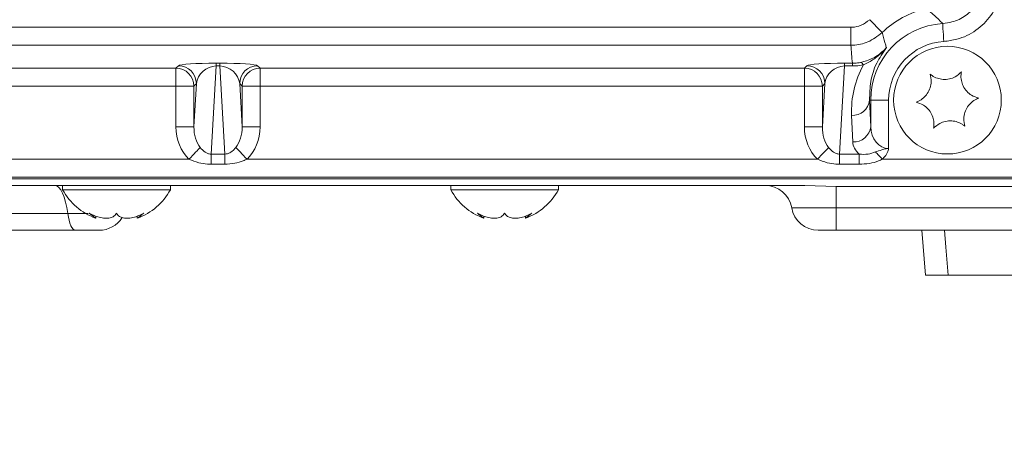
# Model space of a CAD drawing. Header units: millimetres. Extents: x 0 to 8410, y 0 to 5940.
# Tile 272 of 316: x 7426 to 7536, y 2220 to 2266. Entities that reach past the tile are written whole.
import ezdxf

# ---------------------------------------------------------------- set-up
doc = ezdxf.new("R2010")
doc.units = ezdxf.units.MM
doc.header["$LTSCALE"] = 10
doc.styles.add('SLDTEXTSTYLE0', font='TXT', dxfattribs={"width": 0.605})
doc.dimstyles.new('SLDDIMSTYLE0', dxfattribs={"dimtxt": 50, "dimasz": 50, "dimexe": 0, "dimexo": 0.0625, "dimgap": 12.5, "dimtad": 1, "dimtoh": 1, "dimdec": 1, "dimrnd": 1e-09, "dimzin": 12, "dimdsep": 46, "dimtxsty": 'SLDTEXTSTYLE0', "dimsah": 1, "dimcen": 0.09, "dimadec": 0, "dimazin": 0, "dimtfac": 1, "dimtofl": 0, "dimtmove": 0, "dimatfit": 3, "dimfxl": 0, "dimfrac": 2, "dimtolj": 1, "dimtzin": 12, "dimarcsym": 0})
doc.dimstyles.new('SLDDIMSTYLE2', dxfattribs={"dimtxt": 50, "dimasz": 50, "dimexe": 0, "dimexo": 0.0625, "dimgap": 12.5, "dimtad": 1, "dimtoh": 1, "dimdec": 1, "dimrnd": 1e-09, "dimzin": 12, "dimdsep": 46, "dimtxsty": 'SLDTEXTSTYLE0', "dimsah": 1, "dimcen": 0.09, "dimadec": 0, "dimazin": 0, "dimtfac": 1, "dimtofl": 0, "dimtmove": 0, "dimatfit": 3, "dimfxl": 0, "dimfrac": 2, "dimtolj": 1, "dimtzin": 12, "dimarcsym": 0})

# ---------------------------------------------------------------- blocks, each defined once
blk = doc.blocks.new('*D31')
at = {"color": 7, "linetype": 'Continuous', "lineweight": 0}
for p, q in [((7623.82, 3232.92), (7623.82, 2102.57)), ((7603.82, 2933.24), (7603.82, 2102.57)), ((7603.82, 2117.57), (7503.82, 2117.57)), ((7603.82, 2117.57), (7623.82, 2117.57)), ((7623.82, 2117.57), (8031.2, 2117.57))]:
    blk.add_line(p, q, dxfattribs=at)
for points in [[(7603.82, 2117.57), (7553.82, 2125.07), (7553.82, 2110.07)], [(7623.82, 2117.57), (7673.82, 2110.07), (7673.82, 2125.07)]]:
    blk.add_solid(points, dxfattribs=at)
at = {"color": 7, "linetype": 'Continuous', "lineweight": 0, "char_height": 50, "attachment_point": 1, "style": 'SLDTEXTSTYLE0'}
for s, insert in [(' (2x M8)', (7763.45, 2182.03)), ('20', (7687.09, 2182.03))]:
    blk.add_mtext(s, dxfattribs=dict(at, insert=insert))
blk = doc.blocks.new('*D32')
at = {"color": 7, "linetype": 'Continuous', "lineweight": 0}
for p, q in [((7603.82, 2933.24), (7603.82, 2002.57)), ((7366.82, 2227.33), (7366.82, 2002.57)), ((7603.82, 2017.57), (7366.82, 2017.57)), ((7603.82, 2017.57), (8068.78, 2017.57))]:
    blk.add_line(p, q, dxfattribs=at)
for points in [[(7366.82, 2017.57), (7416.82, 2010.07), (7416.82, 2025.07)], [(7603.82, 2017.57), (7553.82, 2025.07), (7553.82, 2010.07)]]:
    blk.add_solid(points, dxfattribs=at)
at = {"color": 7, "linetype": 'Continuous', "lineweight": 0, "char_height": 50, "attachment_point": 1, "style": 'SLDTEXTSTYLE0'}
for s, insert in [(' (2x M8)', (7801.03, 2082.03)), ('237', (7686.46, 2082.03))]:
    blk.add_mtext(s, dxfattribs=dict(at, insert=insert))

msp = doc.modelspace()

# ---------------------------------------------------------------- linework, layer by layer
at = {"color": 8, "linetype": 'Continuous', "lineweight": 0}
for p, q in [((7377.56351, 2265.195036), (7518.571015, 2265.195036)), ((7518.571015, 2263.196254), (7518.571015, 2265.195036)), ((7518.571015, 2263.196254), (7377.56351, 2263.196254)), ((7382.748638, 2260.642163), (7443.385887, 2260.642163)), ((7443.385887, 2260.642163), (7443.655077, 2260.911358)), ((7443.385887, 2258.643383), (7443.385887, 2260.642163)), ((7447.857532, 2260.882705), (7447.308603, 2251.060296)), ((7447.857532, 2261.18539), (7448.276992, 2261.18539)), ((7447.857532, 2260.882705), (7447.857532, 2261.18539)), ((7448.276992, 2260.882705), (7447.857532, 2260.882705)), ((7448.276992, 2260.882705), (7448.276992, 2261.18539)), ((7448.825921, 2251.060296), (7448.276992, 2260.882705)), ((7452.479447, 2260.911358), (7452.748637, 2260.642163)), ((7452.748637, 2260.642163), (7513.385887, 2260.642163)), ((7452.748637, 2260.642163), (7452.748637, 2258.643383)), ((7513.385887, 2260.642163), (7513.655077, 2260.911358)), ((7513.385887, 2258.643383), (7513.385887, 2260.642163)), ((7517.857532, 2260.882705), (7517.308603, 2251.060296)), ((7517.857532, 2261.18539), (7518.743943, 2261.18539)), ((7517.857532, 2261.18539), (7517.857532, 2260.882705)), ((7518.743943, 2260.882705), (7517.857532, 2260.882705)), ((7518.743943, 2261.18539), (7518.743943, 2260.882705)), ((7443.385887, 2258.643383), (7382.748638, 2258.643383)), ((7443.385887, 2254.095625), (7443.385887, 2258.643383)), ((7443.385887, 2258.643383), (7445.384662, 2258.643383)), ((7445.384662, 2254.095625), (7445.653859, 2258.912576)), ((7445.653859, 2258.912576), (7445.384662, 2258.643383)), ((7445.384662, 2258.643383), (7445.384662, 2254.095625)), ((7450.480665, 2258.912576), (7450.749855, 2254.095625)), ((7450.749855, 2258.643383), (7450.480665, 2258.912576)), ((7450.749855, 2254.095625), (7450.749855, 2258.643383)), ((7450.749855, 2258.643383), (7452.748637, 2258.643383)), ((7513.385887, 2258.643383), (7452.748637, 2258.643383)), ((7452.748637, 2258.643383), (7452.748637, 2254.095625)), ((7513.385887, 2254.095625), (7513.385887, 2258.643383)), ((7513.385887, 2258.643383), (7515.384669, 2258.643383)), ((7515.384669, 2254.095625), (7515.653859, 2258.912576)), ((7515.653859, 2258.912576), (7515.384669, 2258.643383)), ((7515.384669, 2258.643383), (7515.384669, 2254.095625)), ((7520.642336, 2257.07476), (7520.766254, 2257.07476)), ((7520.642336, 2257.07476), (7520.766254, 2254.117427)), ((7520.766254, 2254.117427), (7520.766254, 2257.07476)), ((7520.766254, 2257.07476), (7522.765572, 2257.07476)), ((7522.765572, 2257.07476), (7522.765572, 2251.683377)), ((7518.76695, 2252.42133), (7518.643017, 2255.378663)), ((7443.385887, 2254.095625), (7445.384662, 2254.095625)), ((7452.748637, 2254.095625), (7450.749855, 2254.095625)), ((7513.385887, 2254.095625), (7515.384669, 2254.095625)), ((7447.308603, 2251.060296), (7448.825921, 2251.060296)), ((7447.308603, 2249.929555), (7447.308603, 2251.060296)), ((7448.825921, 2249.929555), (7448.825921, 2251.060296)), ((7517.308603, 2251.060296), (7519.480954, 2251.060296)), ((7517.308603, 2249.929555), (7517.308603, 2251.060296)), ((7519.480954, 2249.929555), (7519.480954, 2251.060296)), ((7381.298843, 2250.494911), (7444.835681, 2250.494911)), ((7448.825921, 2249.929555), (7447.308603, 2249.929555)), ((7451.298843, 2250.494911), (7514.835681, 2250.494911)), ((7519.480954, 2249.929555), (7517.308603, 2249.929555)), ((7522.075574, 2250.494911), (7537.158827, 2250.494911)), ((7537.158827, 2248.502521), (7196.475695, 2248.502521)), ((7516.923453, 2245.074759), (7516.923453, 2247.464138)), ((7537.764992, 2245.074759), (7516.923453, 2245.074759)), ((7516.923453, 2245.074759), (7516.923453, 2242.574759)), ((7431.333791, 2244.449759), (7399.503852, 2244.449759))]:
    msp.add_line(p, q, dxfattribs=at)
at = {"color": 7, "linetype": 'Continuous', "lineweight": 0}
for p, q in [((7196.295182, 2248.312293), (7537.33934, 2248.312293)), ((7513.440932, 2247.574759), (7220.19359, 2247.574759)), ((7430.763709, 2247.574759), (7430.763709, 2247.074759)), ((7442.763704, 2247.074759), (7442.763704, 2247.574759)), ((7473.992984, 2247.574759), (7473.992984, 2247.074759)), ((7485.992986, 2247.074759), (7485.992986, 2247.574759)), ((7516.923453, 2247.464138), (7513.440932, 2247.574759)), ((7537.764992, 2247.464138), (7516.923453, 2247.464138)), ((7430.763709, 2247.074759), (7442.763704, 2247.074759)), ((7473.992984, 2247.074759), (7485.992986, 2247.074759)), ((7434.447262, 2243.93041), (7434.447262, 2244.152463)), ((7439.080152, 2244.155171), (7439.080152, 2243.93041)), ((7477.676543, 2243.93041), (7477.676543, 2244.152463)), ((7482.309434, 2244.155171), (7482.309434, 2243.93041)), ((7432.207885, 2242.574759), (7404.644701, 2242.574759)), ((7516.923453, 2242.574759), (7514.926191, 2242.574759)), ((7537.764992, 2242.574759), (7516.923453, 2242.574759)), ((7526.466618, 2242.574759), (7526.862721, 2237.57074)), ((7529.386054, 2237.574759), (7577.777977, 2237.574759))]:
    msp.add_line(p, q, dxfattribs=at)
at = {"color": 8, "linetype": 'Continuous', "lineweight": 0, "flags": 128}
for points in [[(7522.04449, 2264.600019), (7522.011693, 2264.633957), (7521.92847, 2264.720061), (7521.797936, 2264.855129), (7521.624933, 2265.034146), (7521.41587, 2265.250455), (7521.178554, 2265.496019), (7520.921777, 2265.761712), (7520.655076, 2266.037661)], [(7528.783168, 2265.609065), (7528.786118, 2265.56196), (7528.793599, 2265.442451), (7528.805326, 2265.254979), (7528.820883, 2265.00651), (7528.839673, 2264.706278), (7528.860997, 2264.36544), (7528.884078, 2263.996664), (7528.90804, 2263.613654)], [(7444.835681, 2250.494911), (7445.029388, 2250.697991), (7445.219259, 2250.897054), (7445.401545, 2251.088158), (7445.572632, 2251.267522), (7445.729132, 2251.431598), (7445.867951, 2251.577136), (7445.986348, 2251.701259), (7446.081969, 2251.80151)], [(7451.298843, 2250.494911), (7451.105136, 2250.697991), (7450.915265, 2250.897054), (7450.732979, 2251.088158), (7450.561891, 2251.267522), (7450.405392, 2251.431598), (7450.266573, 2251.577136), (7450.148176, 2251.701259), (7450.052555, 2251.80151)], [(7514.835681, 2250.494911), (7515.029381, 2250.697991), (7515.219267, 2250.897054), (7515.401538, 2251.088158), (7515.572633, 2251.267522), (7515.729125, 2251.431598), (7515.867959, 2251.577136), (7515.986349, 2251.701259), (7516.081969, 2251.80151)], [(7522.075574, 2250.494911), (7521.972041, 2250.602475), (7521.869089, 2250.709438), (7521.767284, 2250.815206), (7521.667193, 2250.919185), (7521.569382, 2251.020797), (7521.474402, 2251.119474), (7521.382774, 2251.214667), (7521.295006, 2251.305842)], [(7431.333791, 2244.449759), (7431.230727, 2245.114051), (7431.097942, 2245.722598), (7430.938359, 2246.262041), (7430.755469, 2246.720541), (7430.553298, 2247.088028), (7430.336277, 2247.356438), (7430.109176, 2247.519878), (7429.876979, 2247.574759)], [(7432.207885, 2242.574759), (7432.068559, 2242.607688), (7431.932303, 2242.705752), (7431.802089, 2242.866798), (7431.680787, 2243.087291), (7431.571054, 2243.36239), (7431.475299, 2243.686056), (7431.39563, 2244.051184), (7431.333791, 2244.449759)], [(7528.992201, 2242.574759), (7529.140885, 2240.687814), (7529.386054, 2237.574759)]]:
    msp.add_lwpolyline(points, dxfattribs=at)
at = {"color": 7, "linetype": 'Continuous', "lineweight": 0}
msp.add_circle((7529.317261, 2257.074759), 6, dxfattribs=at)
at = {"color": 8, "linetype": 'Continuous', "lineweight": 0}
for centre, radius, start, end in [((7529.317261, 2257.074759), 10.465315, 103.01896867, 134.02250996), ((7529.317261, 2257.074759), 8.551001, 93.58101188, 180), ((7529.317261, 2257.074759), 6.551686, 93.58101188, 180), ((7443.383035, 2258.640536), 2.001629, 0.0814773, 89.91836252), ((7443.65223, 2258.909729), 2.001631, 0.08147719, 89.91852281), ((7452.482294, 2258.909729), 2.001631, 90.08147719, 179.91852281), ((7452.751493, 2258.640524), 2.00164, 90.08175985, 179.91818676), ((7513.383019, 2258.640513), 2.001652, 0.08214948, 89.91790392), ((7513.65223, 2258.909729), 2.001631, 0.08147719, 89.91852281), ((7519.527627, 2260.794799), 0.481981, 24.75949112, 79.42185074), ((7518.754888, 2257.273215), 1.897852, 266.6206635, 353.99771191), ((7518.878836, 2254.315847), 1.897818, 266.62014919, 353.99864754)]:
    msp.add_arc(centre, radius, start, end, dxfattribs=at)
at = {"color": 7, "linetype": 'Continuous', "lineweight": 0}
for centre, radius, start, end in [((7509.010114, 2244.574759), 3, 9.59406823, 90), ((7436.883095, 2250.473741), 7, 209.04974724, 249.40063411), ((7436.644317, 2250.473741), 7, 290.62553641, 330.95025276), ((7480.112376, 2250.473741), 7, 209.04974724, 249.40063411), ((7479.873598, 2250.473741), 7, 290.62553641, 330.95025276), ((7514.926194, 2245.574759), 3, 189.59406823, 270), ((7434.833086, 2245.574759), 3.000001, 269.99617693, 328.14498026)]:
    msp.add_arc(centre, radius, start, end, dxfattribs=at)
at = {"color": 8, "linetype": 'Continuous', "lineweight": 0}
for centre, major_axis, ratio, start_param, end_param in [((7529.317261, 2264.285303), (0, 16.279558), 0.6615889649, 1.637743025, 1.7623837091), ((7447.652353, 2260.906195), (4.00701, 0.014366), 0.0695845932, 1.519320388, 3.0716217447), ((7447.652353, 2258.907413), (1.605522, 1.368964), 0.8871414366, 0.8210960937, 2.3733974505), ((7448.482169, 2260.906195), (4.00701, -0.014366), 0.0695845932, 0.0699709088, 1.6222722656), ((7448.482169, 2258.907413), (1.605522, -1.368964), 0.8871414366, 0.7681952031, 2.3204965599), ((7517.652353, 2260.906195), (4.00701, 0.014366), 0.0695845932, 1.519320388, 3.0716217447), ((7517.652353, 2258.907413), (1.605522, 1.368964), 0.8871414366, 0.8210960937, 2.3733974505), ((7529.317261, 2255.826768), (0, 10.693025), 0.9991215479, 1.0661674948, 1.6127148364), ((7447.388322, 2254.182855), (-0.263298, -4.71143), 0.8476764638, 4.778220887, 5.657415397), ((7447.388322, 2254.182855), (0.168701, 3.018718), 0.6615006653, 1.6366282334, 2.5158227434), ((7448.746201, 2254.182855), (-0.168701, 3.018718), 0.6615006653, 3.7673625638, 4.6465570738), ((7448.746201, 2254.182855), (0.263298, -4.71143), 0.8476764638, 0.6257699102, 1.5049644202), ((7517.388322, 2254.182855), (0.263298, 4.71143), 0.8476764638, 1.6366282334, 2.5158227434), ((7517.388322, 2254.182855), (0.168701, 3.018718), 0.6615006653, 1.6366282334, 2.5158227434), ((7522.765575, 2254.182855), (0, 2.499477), 0.8001672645, 1.5969762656, 3.1415926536), ((7522.765575, 2252.486759), (4, 0), 0.6248693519, 3.1677725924, 3.7489559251)]:
    msp.add_ellipse(centre, major_axis=major_axis, ratio=ratio, start_param=start_param, end_param=end_param, dxfattribs=at)
for points, knots in [([(7528.783168, 2265.609065), (7529.133435, 2265.65307), (7530.040299, 2265.767003), (7531.397397, 2266.430075), (7532.604829, 2267.624831), (7533.386683, 2269.165569), (7533.437756, 2270.293593), (7533.463295, 2270.857646)], [0, 0, 0, 0, 0.1359355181, 0.3519459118, 0.5679031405, 0.7839354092, 1, 1, 1, 1]), ([(7535.459335, 2270.962256), (7535.423306, 2270.172717), (7535.351247, 2268.593626), (7534.256548, 2266.436977), (7532.566649, 2264.764221), (7530.667437, 2263.835382), (7529.398196, 2263.675426), (7528.90804, 2263.613654)], [0, 0, 0, 0, 0.2160614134, 0.4321264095, 0.648110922, 0.8641072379, 1, 1, 1, 1]), ([(7528.783168, 2265.609065), (7528.719903, 2265.675078), (7528.342324, 2266.069062), (7527.740841, 2266.634403), (7527.177048, 2267.093919), (7526.959698, 2267.271069)], [0, 0, 0, 0, 0.1100697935, 0.65691894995, 1, 1, 1, 1]), ([(7518.571015, 2265.195036), (7518.617704, 2265.195769), (7518.999822, 2265.201769), (7519.775398, 2265.358108), (7520.349601, 2265.801681), (7520.655076, 2266.037661)], [0, 0, 0, 0, 0.0611593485, 0.5005391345, 1, 1, 1, 1]), ([(7522.04449, 2264.600019), (7521.535335, 2264.206898), (7520.578237, 2263.467918), (7519.285687, 2263.207488), (7518.648833, 2263.197477), (7518.571015, 2263.196254)], [0, 0, 0, 0, 0.4994410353, 0.9388361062, 1, 1, 1, 1]), ([(7522.04449, 2264.600019), (7522.06343, 2264.520415), (7522.176464, 2264.045334), (7522.331884, 2263.508374), (7522.488919, 2263.041391), (7522.518213, 2262.956992), (7522.523861, 2262.940721)], [0, 0, 0, 0, 0.1414533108, 0.8441985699, 0.9699638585, 1, 1, 1, 1]), ([(7519.616108, 2261.268589), (7520.082491, 2261.396383), (7521.063955, 2261.665315), (7522.016718, 2262.38541), (7522.457038, 2262.86361), (7522.519865, 2262.93611), (7522.523861, 2262.940721)], [0, 0, 0, 0, 0.4356679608, 0.916825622, 0.9947102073, 1, 1, 1, 1]), ([(7522.523861, 2262.940721), (7522.519774, 2262.935903), (7522.45725, 2262.862179), (7522.031489, 2262.378833), (7521.204322, 2261.6204), (7520.356633, 2261.19366), (7519.965301, 2260.996658)], [0, 0, 0, 0, 0.0056596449, 0.0866012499, 0.578333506, 1, 1, 1, 1]), ([(7522.523861, 2262.940721), (7522.12801, 2262.356537), (7521.287228, 2261.115735), (7520.684833, 2259.137887), (7520.656566, 2257.765622), (7520.642336, 2257.07476)], [0, 0, 0, 0, 0.3064114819, 0.6508146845, 1, 1, 1, 1]), ([(7518.743943, 2261.18539), (7518.832903, 2261.186744), (7519.1338, 2261.191323), (7519.416786, 2261.236658), (7519.616108, 2261.268589)], [0, 0, 0, 0, 0.2956499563, 1, 1, 1, 1]), ([(7519.965301, 2260.996658), (7519.68445, 2260.952932), (7519.283795, 2260.890553), (7518.868211, 2260.884511), (7518.743943, 2260.882705)], [0, 0, 0, 0, 0.7009780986, 1, 1, 1, 1]), ([(7446.081969, 2251.80151), (7446.249319, 2251.616493), (7446.496542, 2251.343171), (7446.872651, 2251.14059), (7447.111194, 2251.069511), (7447.238602, 2251.063564), (7447.308603, 2251.060296)], [0, 0, 0, 0, 0.508314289, 0.7509245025, 0.8631517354, 1, 1, 1, 1]), ([(7448.825921, 2251.060296), (7448.929814, 2251.068591), (7449.124708, 2251.084152), (7449.486441, 2251.249741), (7449.787764, 2251.494127), (7449.986263, 2251.724555), (7450.052555, 2251.80151)], [0, 0, 0, 0, 0.2025976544, 0.3800552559, 0.7929603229, 1, 1, 1, 1]), ([(7516.081969, 2251.80151), (7516.249328, 2251.616497), (7516.49656, 2251.343184), (7516.873659, 2251.140028), (7517.112408, 2251.069263), (7517.239808, 2251.06344), (7517.308603, 2251.060296)], [0, 0, 0, 0, 0.5083134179, 0.750913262, 0.8654955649, 1, 1, 1, 1]), ([(7521.295006, 2251.305842), (7521.52776, 2251.381895), (7521.835398, 2251.482416), (7522.231668, 2251.606413), (7522.43947, 2251.654909), (7522.594009, 2251.675346), (7522.673104, 2251.680993), (7522.712985, 2251.682585), (7522.732972, 2251.683064), (7522.744402, 2251.683244), (7522.754317, 2251.683352), (7522.761375, 2251.683368), (7522.765572, 2251.683377)], [0, 0, 0, 0, 0.4910224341, 0.6489982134, 0.8182922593, 0.9046864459, 0.9482653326, 0.9701111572, 0.9810394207, 0.9865022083, 0.991973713, 1, 1, 1, 1]), ([(7522.765572, 2251.683377), (7522.765571, 2251.683209), (7522.76557, 2251.682957), (7522.765577, 2251.682619), (7522.765548, 2251.68228), (7522.765542, 2251.681686), (7522.765501, 2251.6805), (7522.76536, 2251.676447), (7522.764532, 2251.663731), (7522.760333, 2251.625583), (7522.739923, 2251.519287), (7522.63849, 2251.215268), (7522.412618, 2250.844731), (7522.167601, 2250.590426), (7522.075574, 2250.494911)], [0, 0, 0, 0, 0.0003606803, 0.0005426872, 0.0007250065, 0.0010898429, 0.001818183, 0.0032745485, 0.009798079, 0.0291775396, 0.0856559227, 0.2418477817, 0.7152413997, 1, 1, 1, 1]), ([(7519.480954, 2251.060296), (7519.815091, 2251.037549), (7520.437957, 2250.995145), (7521.023554, 2251.207435), (7521.295006, 2251.305842)], [0, 0, 0, 0, 0.5364518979, 1, 1, 1, 1]), ([(7447.308603, 2249.929555), (7447.169744, 2249.932913), (7446.704524, 2249.944165), (7445.8566, 2250.08019), (7445.194572, 2250.349121), (7444.835681, 2250.494911)], [0, 0, 0, 0, 0.1630551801, 0.5462836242, 1, 1, 1, 1]), ([(7451.298843, 2250.494911), (7451.162555, 2250.43422), (7450.721683, 2250.237896), (7449.89871, 2249.993497), (7449.195446, 2249.95158), (7448.825921, 2249.929555)], [0, 0, 0, 0, 0.1751522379, 0.5665892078, 1, 1, 1, 1]), ([(7517.308603, 2249.929555), (7517.172104, 2249.932805), (7516.706894, 2249.94388), (7515.858782, 2250.079306), (7515.194572, 2250.349122), (7514.835681, 2250.494911)], [0, 0, 0, 0, 0.1602866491, 0.5462795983, 1, 1, 1, 1]), ([(7522.075574, 2250.494911), (7521.931963, 2250.429624), (7521.468754, 2250.219047), (7520.600723, 2249.979384), (7519.865095, 2249.946649), (7519.480954, 2249.929555)], [0, 0, 0, 0, 0.1767531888, 0.5701053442, 1, 1, 1, 1]), ([(7516.923453, 2245.074759), (7516.825485, 2245.074759), (7516.173052, 2245.074759), (7514.889805, 2245.074759), (7513.646729, 2245.074759), (7512.704573, 2245.074759), (7512.095167, 2245.074759), (7512.008272, 2245.074759), (7511.968161, 2245.074759)], [0, 0, 0, 0, 0.0379273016, 0.2525833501, 0.4995899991, 0.6011063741, 0.8158714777, 1, 1, 1, 1]), ([(7433.598, 2244.449759), (7433.307275, 2244.449759), (7432.549972, 2244.449759), (7431.797433, 2244.449759), (7431.333791, 2244.449759)], [0, 0, 0, 0, 0.3838947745, 1, 1, 1, 1])]:
    msp.add_open_spline(points, degree=3, knots=knots, dxfattribs=at)
at = {"color": 7, "linetype": 'Continuous', "lineweight": 0}
for points, knots in [([(7527.374129, 2259.985813), (7527.438239, 2259.704616), (7527.549316, 2259.217408), (7527.410921, 2258.437121), (7527.105327, 2257.801979), (7526.646464, 2257.289617), (7526.198116, 2256.993015), (7525.916223, 2256.883167), (7525.824647, 2256.847482)], [0, 0, 0, 0, 0.2355685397, 0.4081504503, 0.5811464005, 0.7450773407, 0.9171844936, 1, 1, 1, 1]), ([(7530.866738, 2260.21309), (7530.655265, 2260.016975), (7530.288865, 2259.677184), (7529.543932, 2259.406871), (7528.841088, 2259.353966), (7528.167937, 2259.495158), (7527.68689, 2259.735147), (7527.450817, 2259.92435), (7527.374129, 2259.985813)], [0, 0, 0, 0, 0.2355695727, 0.4081501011, 0.5811448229, 0.7450752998, 0.9171873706, 1, 1, 1, 1]), ([(7532.809879, 2257.302036), (7532.53432, 2257.387111), (7532.056865, 2257.534519), (7531.450306, 2258.044466), (7531.053059, 2258.626695), (7530.83872, 2259.280257), (7530.806045, 2259.816861), (7530.851854, 2260.115925), (7530.866738, 2260.21309)], [0, 0, 0, 0, 0.2355523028, 0.4081364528, 0.5811331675, 0.7450630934, 0.9171718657, 1, 1, 1, 1]), ([(7531.260396, 2254.163706), (7531.196287, 2254.444903), (7531.085209, 2254.932111), (7531.223603, 2255.712399), (7531.529199, 2256.347535), (7531.988047, 2256.859909), (7532.436407, 2257.156503), (7532.718302, 2257.266351), (7532.809879, 2257.302036)], [0, 0, 0, 0, 0.2355684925, 0.4081503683, 0.5811462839, 0.7450744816, 0.9171846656, 1, 1, 1, 1]), ([(7525.824647, 2256.847482), (7526.100206, 2256.762406), (7526.577661, 2256.614998), (7527.184219, 2256.105053), (7527.581472, 2255.522826), (7527.79578, 2254.869258), (7527.828483, 2254.332657), (7527.782672, 2254.033594), (7527.767788, 2253.93643)], [0, 0, 0, 0, 0.2355525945, 0.408136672, 0.5811339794, 0.7450625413, 0.9171721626, 1, 1, 1, 1]), ([(7527.767788, 2253.93643), (7527.979255, 2254.132546), (7528.34565, 2254.472343), (7529.09059, 2254.742646), (7529.793436, 2254.795554), (7530.466587, 2254.654362), (7530.947621, 2254.414365), (7531.183703, 2254.225169), (7531.260396, 2254.163706)], [0, 0, 0, 0, 0.2355669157, 0.4081507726, 0.5811454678, 0.7450760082, 0.9171848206, 1, 1, 1, 1]), ([(7436.763707, 2244.482078), (7436.66091, 2244.334184), (7436.482802, 2244.07794), (7435.93451, 2243.908449), (7435.327717, 2243.902479), (7434.66161, 2244.045484), (7434.124039, 2244.259059), (7433.828594, 2244.427394), (7433.732617, 2244.482078)], [0, 0, 0, 0, 0.2355679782, 0.4081492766, 0.581146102, 0.7450754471, 0.9171861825, 1, 1, 1, 1]), ([(7433.732617, 2244.482078), (7433.911656, 2244.336441), (7434.221874, 2244.084099), (7434.438123, 2243.918403), (7434.426453, 2243.927324), (7434.422414, 2243.930412)], [0, 0, 0, 0, 0.4716077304, 0.8171444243, 1, 1, 1, 1]), ([(7439.794797, 2244.482078), (7439.510028, 2244.334184), (7439.016634, 2244.07794), (7438.246978, 2243.908449), (7437.633027, 2243.90248), (7437.151533, 2244.045483), (7436.88468, 2244.259061), (7436.79337, 2244.427394), (7436.763707, 2244.482078)], [0, 0, 0, 0, 0.2355688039, 0.4081500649, 0.5811456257, 0.7450759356, 0.9171859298, 1, 1, 1, 1]), ([(7439.104999, 2243.930413), (7439.099698, 2243.926311), (7439.083761, 2243.913978), (7439.260321, 2244.050636), (7439.5236, 2244.258482), (7439.728293, 2244.427248), (7439.794797, 2244.482078)], [0, 0, 0, 0, 0.163242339, 0.4907200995, 0.8345386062, 1, 1, 1, 1]), ([(7479.992989, 2244.482078), (7479.890191, 2244.334184), (7479.712082, 2244.077939), (7479.163795, 2243.90845), (7478.556997, 2243.902479), (7477.890893, 2244.045484), (7477.353322, 2244.259059), (7477.057876, 2244.427394), (7476.961899, 2244.482078)], [0, 0, 0, 0, 0.2355673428, 0.4081493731, 0.5811458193, 0.7450754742, 0.917186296, 1, 1, 1, 1]), ([(7476.961899, 2244.482078), (7477.140938, 2244.336441), (7477.451155, 2244.0841), (7477.667406, 2243.918402), (7477.655735, 2243.927324), (7477.651696, 2243.930412)], [0, 0, 0, 0, 0.4716085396, 0.8171441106, 1, 1, 1, 1]), ([(7483.024079, 2244.482078), (7482.73931, 2244.334184), (7482.245915, 2244.077939), (7481.476261, 2243.90845), (7480.862308, 2243.90248), (7480.380815, 2244.045483), (7480.113963, 2244.25906), (7480.022652, 2244.427394), (7479.992989, 2244.482078)], [0, 0, 0, 0, 0.2355689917, 0.4081506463, 0.5811459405, 0.7450764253, 0.9171866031, 1, 1, 1, 1]), ([(7482.334281, 2243.930413), (7482.32898, 2243.926311), (7482.313043, 2243.913978), (7482.489602, 2244.050635), (7482.752883, 2244.258483), (7482.957575, 2244.427248), (7483.024079, 2244.482078)], [0, 0, 0, 0, 0.1632425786, 0.4907208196, 0.8345383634, 1, 1, 1, 1]), ([(7434.804711, 2242.574759), (7434.810503, 2242.574759), (7434.828359, 2242.574759), (7434.614069, 2242.574759), (7434.199096, 2242.574759), (7433.619306, 2242.574759), (7432.956177, 2242.574759), (7432.473972, 2242.574759), (7432.234431, 2242.574759), (7432.207885, 2242.574759)], [0, 0, 0, 0, 0.08602870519, 0.26517638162, 0.44367527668, 0.62156726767, 0.79940895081, 0.97777110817, 1, 1, 1, 1]), ([(7529.386054, 2237.574759), (7528.923739, 2237.574759), (7527.999072, 2237.574759), (7527.179332, 2237.574759), (7526.813859, 2237.574759), (7526.905882, 2237.574759), (7526.914816, 2237.574759)], [0, 0, 0, 0, 0.3220068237, 0.6440387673, 0.9654436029, 1, 1, 1, 1])]:
    msp.add_open_spline(points, degree=3, knots=knots, dxfattribs=at)

# ---------------------------------------------------------------- dimensions: what is measured, and where the dimension line sits
for base, p2, dimstyle, picture, middle in [((7623.817261, 2117.574759), (7623.817261, 3232.921653), 'SLDDIMSTYLE2', '*D31', (7851.210322, 2117.574759)), ((7366.817261, 2017.574759), (7366.817261, 2227.331508), 'SLDDIMSTYLE0', '*D32', (7869.680294, 2017.574759))]:
    dim = msp.add_linear_dim(base=base, p1=(7603.817261, 2933.2361), p2=p2, text='<> (2x M8)', dimstyle=dimstyle, dxfattribs=at)
    dim.commit()
    dim.dimension.update_dxf_attribs({"geometry": picture, "text_midpoint": middle, "dimtype": 160})

doc.saveas('drawing.dxf')
